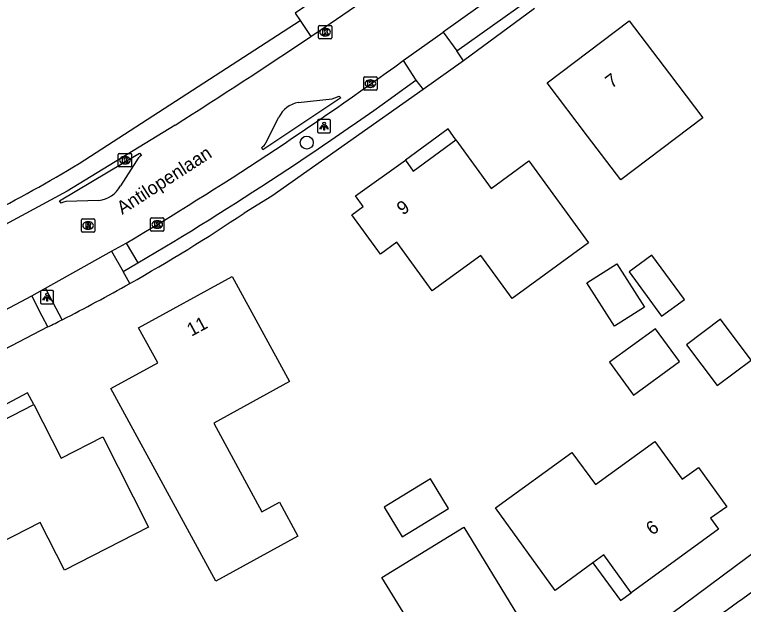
# Model space of a CAD drawing. Extents: x 162675 to 163482, y 379761 to 381227.
# Drawn here: x 163198 to 163252.7, y 380934.3 to 380978.5 of the extents above; entities that cross this region are included whole.
import ezdxf

# ---------------------------------------------------------------- set-up
doc = ezdxf.new("R2010")
doc.units = 0
for name, color, linetype in [('IMGEO_Berm_groen', 7, 'Continuous'), ('IMGEO_Boom', 7, 'Continuous'), ('IMGEO_Groenvoorziening', 7, 'Continuous'), ('IMGEO_Kolk', 7, 'Continuous'), ('IMGEO_Lichtpunt', 7, 'Continuous'), ('IMGEO_Openbare_ruimte_label', 7, 'Continuous'), ('IMGEO_Pand', 7, 'Continuous'), ('IMGEO_Pand_nummerreeks', 7, 'Continuous'), ('IMGEO_Pand_overbouw', 7, 'Continuous'), ('IMGEO_Parkeervlak_halfverhard', 7, 'Continuous'), ('IMGEO_Parkeervlak_open', 7, 'Continuous'), ('IMGEO_Rijbaan_lokaal_gesloten', 7, 'Continuous'), ('IMGEO_Rijbaan_lokaal_open', 7, 'Continuous'), ('IMGEO_Rioolput', 7, 'Continuous'), ('IMGEO_Voetpad_halfverhard', 7, 'Continuous'), ('IMGEO_Voetpad_open', 7, 'Continuous')]:
    doc.layers.add(name, color=color, linetype=linetype)

msp = doc.modelspace()

# ---------------------------------------------------------------- linework, layer by layer
at = {"layer": 'IMGEO_Berm_groen'}
for points in [[(163202.875, 380967.361), (163219.461, 380978.08)], [(163245.355, 380932.175), (163256.849, 380940.728), (163265.587, 380947.667), (163275.197, 380956.267), (163283.823, 380964.675), (163285.861, 380967.011), (163285.811, 380970.355), (163285.512, 380970.762), (163283.301, 380973.164)]]:
    msp.add_lwpolyline(points, dxfattribs=at)
msp.add_arc((163142.661, 381067.299), 116.676, 293.19634, 301.0694, dxfattribs=at)
at = {"layer": 'IMGEO_Boom'}
msp.add_circle((163219.948, 380968.927), 0.489, dxfattribs=at)
at = {"layer": 'IMGEO_Groenvoorziening'}
for points in [[(163237.042, 380978.982), (163231.716, 380975.062)], [(163228.687, 380972.923), (163217.335, 380964.914), (163215.257, 380963.648)]]:
    msp.add_lwpolyline(points, dxfattribs=at)
for centre, radius, start, end in [((163142.17, 381072.696), 131.275, 299.43207, 303.83135), ((163139.625, 381077.807), 136.985, 296.39591, 296.9032)]:
    msp.add_arc(centre, radius, start, end, dxfattribs=at)
at = {"layer": 'IMGEO_Kolk'}
for p, q in [((163220.827, 380976.791), (163220.827, 380977.643)), ((163220.902, 380977.717), (163221.754, 380977.717)), ((163221.315, 380977.497), (163221.34, 380977.497)), ((163221.828, 380977.643), (163221.828, 380976.791)), ((163221.338, 380976.937), (163221.313, 380976.937)), ((163221.754, 380976.717), (163220.902, 380976.717)), ((163224.22, 380972.928), (163224.22, 380973.78)), ((163224.295, 380973.854), (163225.147, 380973.854)), ((163224.708, 380973.634), (163224.733, 380973.634)), ((163225.221, 380973.78), (163225.221, 380972.928)), ((163224.731, 380973.074), (163224.706, 380973.074)), ((163225.147, 380972.854), (163224.295, 380972.854)), ((163205.891, 380968.108), (163206.743, 380968.108)), ((163205.816, 380967.182), (163205.816, 380968.034)), ((163206.304, 380967.888), (163206.329, 380967.888)), ((163206.817, 380968.034), (163206.817, 380967.182)), ((163206.743, 380967.108), (163205.891, 380967.108)), ((163206.327, 380967.328), (163206.302, 380967.328)), ((163208.24, 380962.364), (163208.24, 380963.216)), ((163208.315, 380963.29), (163209.167, 380963.29)), ((163209.241, 380963.216), (163209.241, 380962.364)), ((163208.728, 380963.07), (163208.753, 380963.07)), ((163209.167, 380962.29), (163208.315, 380962.29)), ((163208.751, 380962.51), (163208.726, 380962.51))]:
    msp.add_line(p, q, dxfattribs=at)
for points in [[(163220.827, 380976.791), (163220.827, 380977.643)], [(163220.902, 380977.717), (163221.754, 380977.717)], [(163221.148, 380977.417), (163221.271, 380977.417), (163221.271, 380977.266), (163221.401, 380977.417), (163221.565, 380977.417), (163221.419, 380977.266), (163221.572, 380977.017), (163221.42, 380977.017), (163221.335, 380977.181), (163221.271, 380977.114), (163221.271, 380977.017), (163221.148, 380977.017), (163221.148, 380977.417)], [(163221.828, 380977.643), (163221.828, 380976.791)], [(163221.754, 380976.717), (163220.902, 380976.717)], [(163224.22, 380972.928), (163224.22, 380973.78)], [(163224.295, 380973.854), (163225.147, 380973.854)], [(163225.221, 380973.78), (163225.221, 380972.928)], [(163224.541, 380973.554), (163224.664, 380973.554), (163224.664, 380973.403), (163224.794, 380973.554), (163224.958, 380973.554), (163224.812, 380973.403), (163224.965, 380973.154), (163224.813, 380973.154), (163224.728, 380973.318), (163224.664, 380973.251), (163224.664, 380973.154), (163224.541, 380973.154), (163224.541, 380973.554)], [(163225.147, 380972.854), (163224.295, 380972.854)], [(163205.891, 380968.108), (163206.743, 380968.108)], [(163205.816, 380967.182), (163205.816, 380968.034)], [(163206.137, 380967.808), (163206.26, 380967.808), (163206.26, 380967.657), (163206.39, 380967.808), (163206.554, 380967.808), (163206.408, 380967.657), (163206.561, 380967.408), (163206.409, 380967.408), (163206.324, 380967.572), (163206.26, 380967.505), (163206.26, 380967.408), (163206.137, 380967.408), (163206.137, 380967.808)], [(163206.817, 380968.034), (163206.817, 380967.182)], [(163206.743, 380967.108), (163205.891, 380967.108)], [(163208.24, 380962.364), (163208.24, 380963.216)], [(163208.315, 380963.29), (163209.167, 380963.29)], [(163209.241, 380963.216), (163209.241, 380962.364)], [(163208.561, 380962.99), (163208.684, 380962.99), (163208.684, 380962.839), (163208.814, 380962.99), (163208.978, 380962.99), (163208.832, 380962.839), (163208.985, 380962.59), (163208.833, 380962.59), (163208.748, 380962.754), (163208.684, 380962.687), (163208.684, 380962.59), (163208.561, 380962.59), (163208.561, 380962.99)], [(163209.167, 380962.29), (163208.315, 380962.29)]]:
    msp.add_lwpolyline(points, dxfattribs=at)
for centre, start, end in [((163220.904, 380977.641), 91.552, 178.448), ((163220.904, 380977.641), 91.552, 178.448), ((163221.752, 380977.641), 1.552, 88.448), ((163221.752, 380977.641), 1.552, 88.448), ((163220.904, 380976.793), 181.552, 268.448), ((163220.904, 380976.793), 181.552, 268.448), ((163221.752, 380976.793), 271.552, 358.448), ((163221.752, 380976.793), 271.552, 358.448), ((163224.297, 380973.778), 91.552, 178.448), ((163224.297, 380973.778), 91.552, 178.448), ((163225.145, 380973.778), 1.552, 88.448), ((163225.145, 380973.778), 1.552, 88.448), ((163224.297, 380972.93), 181.552, 268.448), ((163224.297, 380972.93), 181.552, 268.448), ((163225.145, 380972.93), 271.552, 358.448), ((163225.145, 380972.93), 271.552, 358.448), ((163205.893, 380968.032), 91.552, 178.448), ((163205.893, 380968.032), 91.552, 178.448), ((163206.741, 380968.032), 1.552, 88.448), ((163206.741, 380968.032), 1.552, 88.448), ((163205.893, 380967.184), 181.552, 268.448), ((163205.893, 380967.184), 181.552, 268.448), ((163206.741, 380967.184), 271.552, 358.448), ((163206.741, 380967.184), 271.552, 358.448), ((163208.317, 380963.214), 91.552, 178.448), ((163208.317, 380963.214), 91.552, 178.448), ((163209.165, 380963.214), 1.552, 88.448), ((163209.165, 380963.214), 1.552, 88.448), ((163208.317, 380962.366), 181.552, 268.448), ((163208.317, 380962.366), 181.552, 268.448), ((163209.165, 380962.366), 271.552, 358.448), ((163209.165, 380962.366), 271.552, 358.448)]:
    msp.add_arc(centre, 0.0765, start, end, dxfattribs=at)
for centre, major_axis, ratio, start_param, end_param in [((163221.314, 380977.217), (-0.387, 0.002), 0.722429, 4.712389, 7.853982), ((163221.339, 380977.217), (-0.39, 0.002), 0.717154, 1.570796, 4.712389), ((163224.707, 380973.354), (-0.387, 0.002), 0.722429, 4.712389, 7.853982), ((163224.732, 380973.354), (-0.39, 0.002), 0.717154, 1.570796, 4.712389), ((163206.303, 380967.608), (-0.387, 0.002), 0.722429, 4.712389, 7.853982), ((163206.328, 380967.608), (-0.39, 0.002), 0.717154, 1.570796, 4.712389), ((163208.727, 380962.79), (-0.387, 0.002), 0.722429, 4.712389, 7.853982), ((163208.752, 380962.79), (-0.39, 0.002), 0.717154, 1.570796, 4.712389)]:
    msp.add_ellipse(centre, major_axis=major_axis, ratio=ratio, start_param=start_param, end_param=end_param, dxfattribs=at)
at = {"layer": 'IMGEO_Lichtpunt'}
for p, q in [((163220.747, 380970.565), (163220.747, 380969.758)), ((163220.747, 380970.565), (163220.747, 380969.758)), ((163221.649, 380970.66), (163220.841, 380970.66)), ((163221.649, 380970.66), (163220.841, 380970.66)), ((163221.743, 380969.758), (163221.743, 380970.565)), ((163221.743, 380969.758), (163221.743, 380970.565)), ((163220.841, 380969.664), (163221.649, 380969.664)), ((163220.841, 380969.664), (163221.649, 380969.664)), ((163199.97, 380957.741), (163199.97, 380956.934)), ((163199.97, 380957.741), (163199.97, 380956.934)), ((163200.872, 380957.836), (163200.064, 380957.836)), ((163200.872, 380957.836), (163200.064, 380957.836)), ((163200.966, 380956.934), (163200.966, 380957.741)), ((163200.966, 380956.934), (163200.966, 380957.741)), ((163200.064, 380956.84), (163200.872, 380956.84)), ((163200.064, 380956.84), (163200.872, 380956.84))]:
    msp.add_line(p, q, dxfattribs=at)
for points in [[(163221.121, 380970.229), (163221.16, 380970.201), (163220.972, 380969.939), (163220.934, 380969.966), (163221.121, 380970.229)], [(163221.223, 380970.181), (163221.27, 380970.181), (163221.27, 380969.859), (163221.223, 380969.859), (163221.223, 380970.181)], [(163221.333, 380970.201), (163221.371, 380970.228), (163221.558, 380969.966), (163221.519, 380969.938), (163221.333, 380970.201)], [(163200.344, 380957.405), (163200.383, 380957.377), (163200.195, 380957.115), (163200.157, 380957.142), (163200.344, 380957.405)], [(163200.446, 380957.357), (163200.493, 380957.357), (163200.493, 380957.035), (163200.446, 380957.035), (163200.446, 380957.357)], [(163200.556, 380957.377), (163200.594, 380957.404), (163200.781, 380957.142), (163200.742, 380957.114), (163200.556, 380957.377)]]:
    msp.add_lwpolyline(points, dxfattribs=at)
for centre in [(163221.246, 380970.363), (163200.469, 380957.539)]:
    msp.add_circle(centre, 0.0994, dxfattribs=at)
for centre, start, end in [((163220.841, 380970.565), 90, 180), ((163220.841, 380970.565), 90, 180), ((163221.649, 380970.565), 0, 90), ((163221.649, 380970.565), 0, 90), ((163220.841, 380969.758), 180, 270), ((163220.841, 380969.758), 180, 270), ((163221.649, 380969.758), 270, 0), ((163221.649, 380969.758), 270, 360), ((163200.064, 380957.741), 90, 180), ((163200.064, 380957.741), 90, 180), ((163200.872, 380957.741), 0, 90), ((163200.872, 380957.741), 0, 90), ((163200.064, 380956.934), 180, 270), ((163200.064, 380956.934), 180, 270), ((163200.872, 380956.934), 270, 0), ((163200.872, 380956.934), 270, 360)]:
    msp.add_arc(centre, 0.0946, start, end, dxfattribs=at)
at = {"layer": 'IMGEO_Pand'}
for points in [[(163237.98, 380973.403), (163244.125, 380978.07), (163247.149, 380974.088), (163249.648, 380970.798), (163243.503, 380966.131), (163241.004, 380969.421), (163237.98, 380973.403)], [(163226.706, 380961.456), (163225.486, 380960.567), (163223.337, 380963.514), (163224.177, 380964.127), (163223.596, 380964.942), (163227.345, 380967.613), (163227.926, 380966.798), (163231.134, 380969.14), (163233.784, 380965.501), (163236.613, 380967.562), (163241.088, 380961.418), (163235.357, 380957.243), (163233.007, 380960.468), (163229.362, 380957.812), (163226.706, 380961.456)], [(163244.132, 380959.252), (163246.571, 380955.904), (163248.285, 380957.153), (163245.846, 380960.501), (163244.132, 380959.252)], [(163240.962, 380958.403), (163243.212, 380959.842), (163245.285, 380956.601), (163243.035, 380955.162), (163240.962, 380958.403)], [(163205.261, 380950.502), (163208.777, 380952.423), (163207.333, 380955.052), (163214.358, 380958.88), (163218.665, 380951.024), (163212.97, 380947.901), (163216.572, 380941.241), (163217.898, 380941.962), (163219.289, 380939.406), (163213.123, 380936.051), (163205.261, 380950.502)], [(163250.983, 380955.679), (163248.441, 380953.775), (163250.733, 380950.715), (163253.275, 380952.619), (163250.983, 380955.679)], [(163244.452, 380949.999), (163247.903, 380952.506), (163246.109, 380954.976), (163242.658, 380952.469), (163244.452, 380949.999)], [(163201.769, 380936.873), (163199.961, 380940.43), (163195.941, 380938.385), (163193.897, 380942.405), (163192.551, 380941.721), (163190.919, 380944.929), (163192.265, 380945.614), (163191.83, 380946.47), (163195.872, 380948.528), (163196.308, 380947.669), (163199.488, 380949.289), (163201.527, 380945.276), (163204.647, 380946.861), (163208.09, 380940.085), (163201.769, 380936.873)], [(163234.103, 380941.532), (163239.838, 380945.7), (163241.596, 380943.281), (163246.053, 380946.521), (163248.117, 380943.682), (163249.339, 380944.569), (163251.465, 380941.624), (163250.238, 380940.759), (163250.827, 380939.951), (163244.288, 380935.18), (163242.229, 380938.01), (163241.419, 380937.422), (163238.592, 380935.355), (163234.103, 380941.532)], [(163225.745, 380941.588), (163227.102, 380939.371), (163230.581, 380941.499), (163229.224, 380943.717), (163225.745, 380941.588)], [(163231.728, 380940.088), (163235.761, 380933.498), (163232.692, 380931.62), (163231.859, 380931.111), (163233.716, 380928.076), (163226.705, 380923.95), (163226.186, 380924.788), (163224.892, 380924.007), (163223.014, 380927.064), (163224.165, 380927.771), (163222.383, 380930.795), (163227.17, 380933.724), (163225.579, 380936.326), (163231.728, 380940.088)]]:
    msp.add_lwpolyline(points, dxfattribs=at)
at = {"layer": 'IMGEO_Pand_overbouw'}
for points in [[(163231.134, 380969.14), (163230.554, 380969.955), (163227.345, 380967.613), (163227.926, 380966.798)], [(163195.872, 380948.528), (163196.308, 380947.669), (163199.488, 380949.289), (163199, 380950.173)], [(163244.288, 380935.18), (163242.229, 380938.01), (163241.419, 380937.422), (163243.479, 380934.592)]]:
    msp.add_lwpolyline(points, close=True, dxfattribs=at)
at = {"layer": 'IMGEO_Parkeervlak_halfverhard'}
msp.add_lwpolyline([(163231.219, 380975.805), (163236.566, 380979.628)], dxfattribs=at)
msp.add_arc((163072.557, 381187.453), 264.447, 300.63024, 306.03926, dxfattribs=at)
at = {"layer": 'IMGEO_Parkeervlak_open'}
for points in [[(163206.677, 380958.363), (163206.186, 380959.274)], [(163201.609, 380955.648), (163201.155, 380956.493), (163200.342, 380958.007)]]:
    msp.add_lwpolyline(points, dxfattribs=at)
msp.add_arc((163141.859, 381073.269), 131.927, 296.93, 299.42718, dxfattribs=at)
at = {"layer": 'IMGEO_Rijbaan_lokaal_gesloten'}
for points in [[(163235.565, 380981.053), (163230.185, 380977.209)], [(163220.253, 380976.891), (163221.325, 380977.616), (163221.696, 380977.871), (163224.966, 380980.12)], [(163227.177, 380975.076), (163230.185, 380977.209)], [(163221.848, 380972.215), (163222.05, 380972.286), (163222.389, 380972.406), (163222.515, 380972.277), (163216.666, 380968.378), (163216.574, 380968.555)], [(163219.303, 380971.933), (163221.848, 380972.215)], [(163216.88, 380968.912), (163217.859, 380970.835)], [(163210.08, 380970.25), (163201.978, 380965.301), (163189.512, 380958.562), (163189.459, 380958.535), (163189.407, 380958.507)], [(163201.534, 380964.395), (163201.394, 380964.568), (163207.415, 380968.138)], [(163207.415, 380968.138), (163207.548, 380967.962)], [(163207.185, 380967.565), (163205.98, 380965.691)], [(163204.349, 380964.591), (163201.884, 380964.519)], [(163205.303, 380960.801), (163206.407, 380961.386)], [(163200.342, 380958.007), (163205.303, 380960.801)], [(163199.324, 380957.433), (163200.342, 380958.007)], [(163196.046, 380955.709), (163199.324, 380957.433)]]:
    msp.add_lwpolyline(points, dxfattribs=at)
for centre, radius, start, end in [((162984.699, 381326.611), 421.651, 302.31132, 303.9622), ((163068.723, 381192.876), 269.341, 300.74302, 306.03663), ((163219.665, 380969.958), 2.008, 100.3924, 154.1054), ((163215.926, 380969.42), 1.081, 306.8386, 331.9588), ((163208.095, 380967.097), 1.024, 122.3282, 152.7948), ((163204.077, 380966.753), 2.179, 277.1651, 330.8289), ((163202.741, 380961.543), 3.097, 106.072, 112.945), ((163161.077, 381060.113), 155.251, 304.40361, 309.97415)]:
    msp.add_arc(centre, radius, start, end, dxfattribs=at)
at = {"layer": 'IMGEO_Rijbaan_lokaal_open'}
for points in [[(163224.153, 380981.276), (163223.746, 380981.856), (163220.946, 380979.931), (163219.083, 380978.649), (163219.461, 380978.08)], [(163219.461, 380978.08), (163220.253, 380976.891)]]:
    msp.add_lwpolyline(points, dxfattribs=at)
at = {"layer": 'IMGEO_Rioolput'}
for p, q in [((163203.126, 380963.211), (163203.978, 380963.211)), ((163203.051, 380962.285), (163203.051, 380963.137)), ((163203.539, 380962.991), (163203.564, 380962.991)), ((163204.052, 380963.137), (163204.052, 380962.285)), ((163203.978, 380962.211), (163203.126, 380962.211)), ((163203.562, 380962.431), (163203.537, 380962.431))]:
    msp.add_line(p, q, dxfattribs=at)
for points in [[(163203.126, 380963.211), (163203.978, 380963.211)], [(163203.051, 380962.285), (163203.051, 380963.137)], [(163203.64, 380962.909), (163203.388, 380962.911), (163203.388, 380962.511)], [(163203.388, 380962.511), (163203.512, 380962.511), (163203.512, 380962.673), (163203.523, 380962.673)], [(163203.566, 380962.83), (163203.512, 380962.83), (163203.512, 380962.749)], [(163203.512, 380962.749), (163203.564, 380962.749)], [(163203.57, 380962.644), (163203.641, 380962.511), (163203.781, 380962.511), (163203.716, 380962.637)], [(163204.052, 380963.137), (163204.052, 380962.285)], [(163203.978, 380962.211), (163203.126, 380962.211)]]:
    msp.add_lwpolyline(points, dxfattribs=at)
for centre, radius, start, end in [((163203.128, 380963.135), 0.0765, 91.552, 178.448), ((163203.128, 380963.135), 0.0765, 91.552, 178.448), ((163203.976, 380963.135), 0.0765, 1.552, 88.448), ((163203.976, 380963.135), 0.0765, 1.552, 88.448), ((163203.522, 380962.62), 0.0533, 26.0293, 88.6989), ((163203.548, 380962.938), 0.19, 274.7715, 282.9687), ((163203.572, 380962.734), 0.0964, 77.0061, 93.1865), ((163203.586, 380962.791), 0.0378, 276.6634, 79.6772), ((163203.639, 380962.799), 0.109, 350.3612, 89.416), ((163203.637, 380962.799), 0.112, 277.5842, 350.9817), ((163203.621, 380962.584), 0.108, 29.5134, 73.7905), ((163203.128, 380962.287), 0.0765, 181.552, 268.448), ((163203.128, 380962.287), 0.0765, 181.552, 268.448), ((163203.976, 380962.287), 0.0765, 271.552, 358.448), ((163203.976, 380962.287), 0.0765, 271.552, 358.448)]:
    msp.add_arc(centre, radius, start, end, dxfattribs=at)
for centre, major_axis, ratio, start_param, end_param in [((163203.538, 380962.711), (-0.387, 0.002), 0.722429, 4.712389, 7.853982), ((163203.563, 380962.711), (-0.39, 0.002), 0.717154, 1.570796, 4.712389)]:
    msp.add_ellipse(centre, major_axis=major_axis, ratio=ratio, start_param=start_param, end_param=end_param, dxfattribs=at)
at = {"layer": 'IMGEO_Voetpad_halfverhard'}
for points in [[(163206.407, 380961.386), (163207.291, 380959.904)], [(163205.303, 380960.801), (163206.186, 380959.274)], [(163206.186, 380959.274), (163207.291, 380959.904)]]:
    msp.add_lwpolyline(points, dxfattribs=at)
at = {"layer": 'IMGEO_Voetpad_open'}
for points in [[(163230.185, 380977.209), (163231.219, 380975.805)], [(163231.716, 380975.062), (163231.219, 380975.805)], [(163227.177, 380975.076), (163228.141, 380973.618)], [(163231.716, 380975.062), (163228.687, 380972.923)], [(163228.141, 380973.618), (163228.687, 380972.923)], [(163200.525, 380955.104), (163200.108, 380955.914), (163199.324, 380957.433)], [(163200.525, 380955.104), (163197.229, 380953.39)]]:
    msp.add_lwpolyline(points, dxfattribs=at)

# ---------------------------------------------------------------- texts
at = {"layer": 'IMGEO_Openbare_ruimte_label'}
msp.add_text('Antilopenlaan', height=1, rotation=32.7524, dxfattribs=at).set_placement((163206.108, 380963.502))
at = {"layer": 'IMGEO_Pand_nummerreeks'}
for s, rotation, p in [('7', 37.2159, (163242.817, 380972.958)), ('9', 35.4684, (163227.151, 380963.447)), ('11', 28.3901, (163211.297, 380954.368)), ('6', 36.1138, (163245.853, 380939.441))]:
    msp.add_text(s, height=1, rotation=rotation, dxfattribs=at).set_placement(p)

doc.saveas('drawing.dxf')
